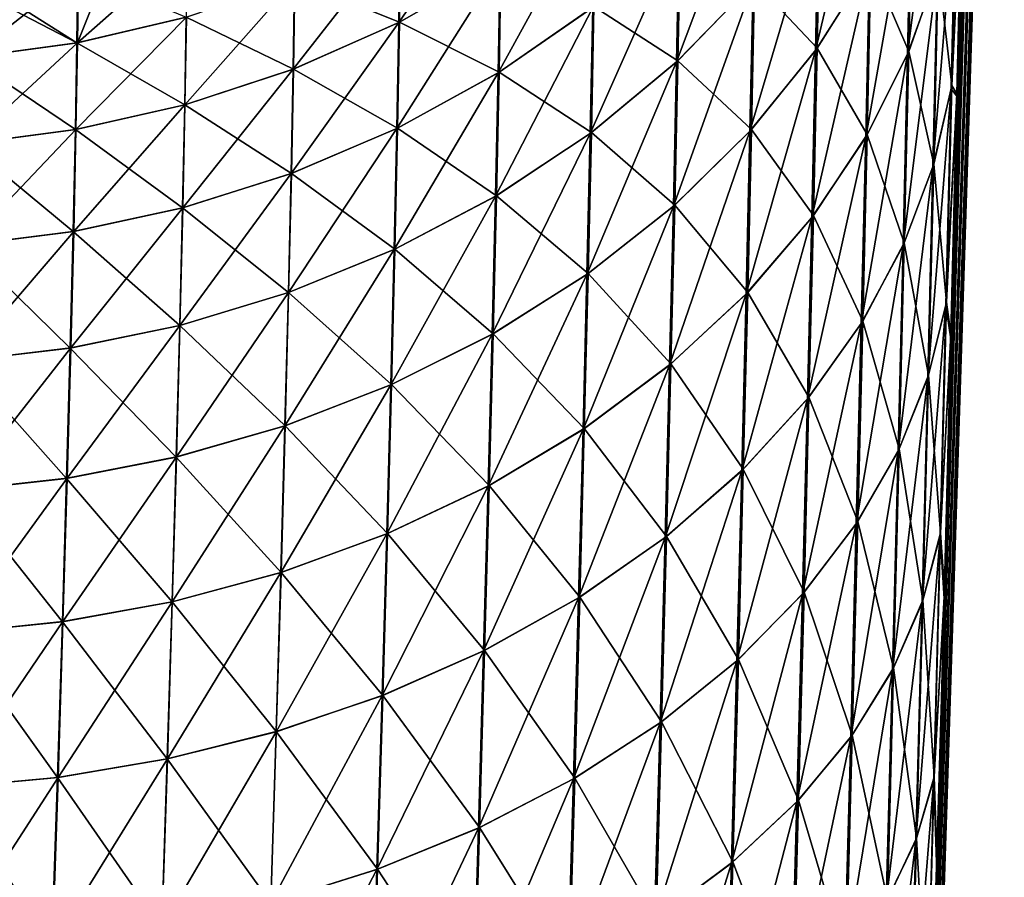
# Model space of a CAD drawing. Header units: metres. Extents: x -2 to 78, y -85 to 85.
# Tile 330 of 500: x 77.243 to 78.127, y 0.581 to 1.351. Entities that reach past the tile are written whole.
import ezdxf

# ---------------------------------------------------------------- set-up
doc = ezdxf.new("R2010")
doc.units = ezdxf.units.M
doc.layers.add('solid_20004802', color=7, linetype='CONTINUOUS')

msp = doc.modelspace()

# ---------------------------------------------------------------- linework, layer by layer
at = {"layer": 'solid_20004802'}
for points in [[(78.126999, 2.864043, 5.618552), (78.084358, 1.282412, 5.126316), (78.078987, 1.063998, 4.922374)], [(78.126999, 2.627277, 4.428249), (78.126999, 2.864043, 5.618552), (78.078987, 1.063998, 4.922374)], [(78.126999, 2.864043, 5.618552), (78.089081, 1.485008, 5.345385), (78.084358, 1.282412, 5.126316)], [(78.001221, -1.585683, 3.790414), (78.126999, 2.446845, 3.228114), (78.126999, 2.627277, 4.428249)], [(78.005829, -1.438157, 3.845208), (78.001221, -1.585683, 3.790414), (78.126999, 2.627277, 4.428249)], [(78.010498, -1.288786, 3.894215), (78.005829, -1.438157, 3.845208), (78.126999, 2.627277, 4.428249)], [(78.015205, -1.137979, 3.937254), (78.010498, -1.288786, 3.894215), (78.126999, 2.627277, 4.428249)], [(78.019966, -0.985556, 3.974518), (78.015205, -1.137979, 3.937254), (78.126999, 2.627277, 4.428249)], [(78.019966, -0.985556, 3.974518), (78.126999, 2.627277, 4.428249), (78.024773, -0.831529, 4.006076)], [(78.126999, 2.627277, 4.428249), (78.029549, -0.67792, 4.037544), (78.024773, -0.831529, 4.006076)], [(78.126999, 2.627277, 4.428249), (78.03418, -0.526803, 4.074754), (78.029549, -0.67792, 4.037544)], [(78.126999, 2.627277, 4.428249), (78.043076, -0.231698, 4.166257), (78.03418, -0.526803, 4.074754)], [(78.126999, 2.627277, 4.428249), (78.05143, 0.052794, 4.279364), (78.043076, -0.231698, 4.166257)], [(78.126999, 2.627277, 4.428249), (78.059204, 0.325304, 4.412702), (78.05143, 0.052794, 4.279364)], [(78.126999, 2.627277, 4.428249), (78.066391, 0.584802, 4.564781), (78.059204, 0.325304, 4.412702)], [(78.126999, 2.627277, 4.428249), (78.07299, 0.831196, 4.734927), (78.066391, 0.584802, 4.564781)], [(78.126999, 2.627277, 4.428249), (78.078987, 1.063998, 4.922374), (78.07299, 0.831196, 4.734927)], [(78.051727, 0.062802, -4.281538), (78.126999, 2.560851, -4.029165), (78.126999, 2.399292, -2.826344)], [(78.051727, 0.062802, -4.281538), (78.059509, 0.335477, -4.414568), (78.126999, 2.560851, -4.029165)], [(78.059509, 0.335477, -4.414568), (78.066666, 0.593896, -4.565636), (78.126999, 2.560851, -4.029165)], [(78.066666, 0.593896, -4.565636), (78.073212, 0.838331, -4.734132), (78.126999, 2.560851, -4.029165)], [(78.073212, 0.838331, -4.734132), (78.07914, 1.06865, -4.919443), (78.126999, 2.560851, -4.029165)], [(78.07914, 1.06865, -4.919443), (78.08445, 1.284463, -5.120985), (78.126999, 2.560851, -4.029165)], [(78.08445, 1.284463, -5.120985), (78.089119, 1.484782, -5.337807), (78.126999, 2.560851, -4.029165)], [(77.95063, -3.205308, 2.631437), (78.126999, 2.323147, 2.020812), (78.126999, 2.446845, 3.228114)], [(77.956909, -3.004349, 2.851874), (77.95063, -3.205308, 2.631437), (78.126999, 2.446845, 3.228114)], [(77.963707, -2.786703, 3.057433), (77.956909, -3.004349, 2.851874), (78.126999, 2.446845, 3.228114)], [(77.967445, -2.666961, 3.158768), (77.963707, -2.786703, 3.057433), (78.126999, 2.446845, 3.228114)], [(77.971306, -2.543528, 3.255261), (77.967445, -2.666961, 3.158768), (78.126999, 2.446845, 3.228114)], [(77.975273, -2.416439, 3.346922), (77.971306, -2.543528, 3.255261), (78.126999, 2.446845, 3.228114)], [(77.979362, -2.285543, 3.433932), (77.975273, -2.416439, 3.346922), (78.126999, 2.446845, 3.228114)], [(77.983559, -2.151231, 3.515975), (77.979362, -2.285543, 3.433932), (78.126999, 2.446845, 3.228114)], [(77.987846, -2.014025, 3.592626), (77.983559, -2.151231, 3.515975), (78.126999, 2.446845, 3.228114)], [(77.992226, -1.873737, 3.664094), (77.987846, -2.014025, 3.592626), (78.126999, 2.446845, 3.228114)], [(77.996689, -1.73081, 3.730113), (77.992226, -1.873737, 3.664094), (78.126999, 2.446845, 3.228114)], [(78.001221, -1.585683, 3.790414), (77.996689, -1.73081, 3.730113), (78.126999, 2.446845, 3.228114)], [(77.97261, -2.501655, -3.28645), (78.126999, 2.399292, -2.826344), (78.126999, 2.294573, -1.617248)], [(77.97261, -2.501655, -3.28645), (77.976593, -2.374223, -3.376035), (78.126999, 2.399292, -2.826344)], [(77.976593, -2.374223, -3.376035), (77.980675, -2.243481, -3.460669), (78.126999, 2.399292, -2.826344)], [(77.980675, -2.243481, -3.460669), (77.984856, -2.109586, -3.540214), (78.126999, 2.399292, -2.826344)], [(77.984856, -2.109586, -3.540214), (77.989128, -1.972761, -3.614617), (78.126999, 2.399292, -2.826344)], [(77.989128, -1.972761, -3.614617), (77.993469, -1.833879, -3.683366), (78.126999, 2.399292, -2.826344)], [(77.993469, -1.833879, -3.683366), (77.997871, -1.692858, -3.746582), (78.126999, 2.399292, -2.826344)], [(77.997871, -1.692858, -3.746582), (78.00235, -1.549653, -3.804357), (78.126999, 2.399292, -2.826344)], [(78.00235, -1.549653, -3.804357), (78.009689, -1.314624, -3.886072), (78.126999, 2.399292, -2.826344)], [(78.009689, -1.314624, -3.886072), (78.017181, -1.074802, -3.95344), (78.126999, 2.399292, -2.826344)], [(78.017181, -1.074802, -3.95344), (78.024765, -0.831839, -4.00601), (78.126999, 2.399292, -2.826344)], [(78.024765, -0.831839, -4.00601), (78.029625, -0.675367, -4.038087), (78.126999, 2.399292, -2.826344)], [(78.029625, -0.675367, -4.038087), (78.034332, -0.521849, -4.075811), (78.126999, 2.399292, -2.826344)], [(78.034332, -0.521849, -4.075811), (78.038902, -0.371244, -4.119126), (78.126999, 2.399292, -2.826344)], [(78.038902, -0.371244, -4.119126), (78.043327, -0.223357, -4.168105), (78.126999, 2.399292, -2.826344)], [(78.043327, -0.223357, -4.168105), (78.047607, -0.078544, -4.22237), (78.126999, 2.399292, -2.826344)], [(78.047607, -0.078544, -4.22237), (78.051727, 0.062802, -4.281538), (78.126999, 2.399292, -2.826344)], [(77.925224, -4.018747, 1.094913), (78.126999, 2.256458, 0.809023), (78.126999, 2.323147, 2.020812)], [(77.927986, -3.930174, 1.373081), (77.925224, -4.018747, 1.094913), (78.126999, 2.323147, 2.020812)], [(77.931381, -3.821622, 1.645011), (77.927986, -3.930174, 1.373081), (78.126999, 2.323147, 2.020812)], [(77.935356, -3.694299, 1.90767), (77.931381, -3.821622, 1.645011), (78.126999, 2.323147, 2.020812)], [(77.939873, -3.549699, 2.158728), (77.935356, -3.694299, 1.90767), (78.126999, 2.323147, 2.020812)], [(77.944901, -3.388882, 2.396677), (77.939873, -3.549699, 2.158728), (78.126999, 2.323147, 2.020812)], [(77.95063, -3.205308, 2.631437), (77.944901, -3.388882, 2.396677), (78.126999, 2.323147, 2.020812)], [(77.935646, -3.685004, -1.925189), (78.126999, 2.294573, -1.617248), (78.126999, 2.246927, -0.404562)], [(77.935646, -3.685004, -1.925189), (77.938011, -3.609392, -2.060034), (78.126999, 2.294573, -1.617248)], [(77.938011, -3.609392, -2.060034), (77.940521, -3.528868, -2.191541), (78.126999, 2.294573, -1.617248)], [(77.940521, -3.528868, -2.191541), (77.943192, -3.443468, -2.319665), (78.126999, 2.294573, -1.617248)], [(77.943192, -3.443468, -2.319665), (77.94873, -3.266072, -2.557742), (78.126999, 2.294573, -1.617248)], [(77.94873, -3.266072, -2.557742), (77.954819, -3.071139, -2.782057), (78.126999, 2.294573, -1.617248)], [(77.954819, -3.071139, -2.782057), (77.961426, -2.859636, -2.991588), (78.126999, 2.294573, -1.617248)], [(77.961426, -2.859636, -2.991588), (77.965034, -2.744311, -3.0943), (78.126999, 2.294573, -1.617248)], [(77.965034, -2.744311, -3.0943), (77.968758, -2.624995, -3.192568), (78.126999, 2.294573, -1.617248)], [(77.968758, -2.624995, -3.192568), (77.97261, -2.501655, -3.28645), (78.126999, 2.294573, -1.617248)], [(77.92054, -4.168725), (77.920624, -4.165924, -0.151606), (78.126999, 2.256458, 0.809023)], [(77.920807, -4.160014, 0.265574), (77.92054, -4.168725), (78.126999, 2.256458, 0.809023)], [(77.920624, -4.165924, -0.151606), (77.920891, -4.157452, -0.303062), (78.126999, 2.256458, 0.809023)], [(77.921623, -4.134062, 0.529983), (77.920807, -4.160014, 0.265574), (78.126999, 2.256458, 0.809023)], [(77.920891, -4.157452, -0.303062), (77.921333, -4.143331, -0.454083), (78.126999, 2.256458, 0.809023)], [(77.921333, -4.143331, -0.454083), (78.126999, 2.246927, -0.404562), (78.126999, 2.256458, 0.809023)], [(77.923096, -4.086813, 0.81324), (77.921623, -4.134062, 0.529983), (78.126999, 2.256458, 0.809023)], [(77.925224, -4.018747, 1.094913), (77.923096, -4.086813, 0.81324), (78.126999, 2.256458, 0.809023)], [(77.921333, -4.143331, -0.454083), (77.921951, -4.123583, -0.604385), (78.126999, 2.246927, -0.404562)], [(77.921951, -4.123583, -0.604385), (77.922745, -4.097991, -0.756186), (78.126999, 2.246927, -0.404562)], [(77.922745, -4.097991, -0.756186), (77.923729, -4.066515, -0.907146), (78.126999, 2.246927, -0.404562)], [(77.923729, -4.066515, -0.907146), (77.924896, -4.029163, -1.05719), (78.126999, 2.246927, -0.404562)], [(77.924896, -4.029163, -1.05719), (77.926247, -3.985857, -1.206576), (78.126999, 2.246927, -0.404562)], [(77.926247, -3.985857, -1.206576), (77.927788, -3.936694, -1.354895), (78.126999, 2.246927, -0.404562)], [(77.927788, -3.936694, -1.354895), (77.929497, -3.881971, -1.501078), (78.126999, 2.246927, -0.404562)], [(77.929497, -3.881971, -1.501078), (77.931381, -3.821651, -1.645041), (78.126999, 2.246927, -0.404562)], [(77.931381, -3.821651, -1.645041), (77.933434, -3.755824, -1.78674), (78.126999, 2.246927, -0.404562)], [(77.933434, -3.755824, -1.78674), (77.935646, -3.685004, -1.925189), (78.126999, 2.246927, -0.404562)], [(78.07045, 1.557215, 5.744898), (78.043571, 1.478004, 5.801365), (78.040131, 1.319898, 5.595337)], [(78.066963, 1.394991, 5.53335), (78.07045, 1.557215, 5.744898), (78.040131, 1.319898, 5.595337)], [(78.008812, 1.539549, 6.068538), (77.960396, 1.459702, 6.117556), (77.957558, 1.323371, 5.912055)], [(78.005974, 1.399585, 5.857418), (78.008812, 1.539549, 6.068538), (77.957558, 1.323371, 5.912055)], [(77.903801, 1.502533, 6.373854), (77.835068, 1.428853, 6.412323), (77.832787, 1.313001, 6.20803)], [(77.901543, 1.383755, 6.164317), (77.903801, 1.502533, 6.373854), (77.832787, 1.313001, 6.20803)], [(78.089081, 1.485008, 5.345385), (78.083473, 1.469614, 5.471925), (78.079338, 1.288949, 5.267086)], [(78.084358, 1.282412, 5.126316), (78.089081, 1.485008, 5.345385), (78.079338, 1.288949, 5.267086)], [(77.675476, 1.482751, 6.892681), (77.584755, 1.429494, 6.911394), (77.583565, 1.34851, 6.704341)], [(77.674339, 1.400222, 6.681709), (77.675476, 1.482751, 6.892681), (77.583565, 1.34851, 6.704341)], [(78.043571, 1.478004, 5.801365), (78.005974, 1.399585, 5.857418), (78.002563, 1.245575, 5.656875)], [(78.040131, 1.319898, 5.595337), (78.043571, 1.478004, 5.801365), (78.002563, 1.245575, 5.656875)], [(78.007248, 1.401889, -5.855768), (78.04464, 1.480631, -5.79949), (78.041199, 1.3224, -5.593269)], [(78.041199, 1.3224, -5.593269), (78.04464, 1.480631, -5.79949), (78.067749, 1.397757, -5.531071)], [(78.079796, 1.291758, -5.264424), (78.089119, 1.484782, -5.337807), (78.08445, 1.284463, -5.120985)], [(78.079796, 1.291758, -5.264424), (78.083931, 1.472597, -5.469472), (78.089119, 1.484782, -5.337807)], [(78.083473, 1.469614, 5.471925), (78.066963, 1.394991, 5.53335), (78.062904, 1.218761, 5.333679)], [(78.079338, 1.288949, 5.267086), (78.083473, 1.469614, 5.471925), (78.062904, 1.218761, 5.333679)], [(78.067749, 1.397757, -5.531071), (78.083931, 1.472597, -5.469472), (78.079796, 1.291758, -5.264424)], [(77.759262, 1.461118, 6.655175), (77.674339, 1.400222, 6.681709), (77.672569, 1.303229, 6.478275)], [(77.757538, 1.362029, 6.447335), (77.759262, 1.461118, 6.655175), (77.672569, 1.303229, 6.478275)], [(77.960396, 1.459702, 6.117556), (77.901543, 1.383755, 6.164317), (77.898705, 1.250928, 5.964166)], [(77.957558, 1.323371, 5.912055), (77.960396, 1.459702, 6.117556), (77.898705, 1.250928, 5.964166)], [(77.902885, 1.385306, -6.16336), (77.961784, 1.46173, -6.11631), (77.958961, 1.325326, -5.910652)], [(77.958961, 1.325326, -5.910652), (77.961784, 1.46173, -6.11631), (78.007248, 1.401889, -5.855768)], [(77.584755, 1.429494, 6.911394), (77.489922, 1.386247, 6.926648), (77.488686, 1.30655, 6.72282)], [(77.583565, 1.34851, 6.704341), (77.584755, 1.429494, 6.911394), (77.488686, 1.30655, 6.72282)], [(77.490112, 1.386323, -6.926621), (77.585289, 1.429775, -6.911295), (77.584106, 1.348783, -6.704222)], [(77.584106, 1.348783, -6.704222), (77.585289, 1.429775, -6.911295), (77.675186, 1.400765, -6.681472)], [(77.835068, 1.428853, 6.412323), (77.757538, 1.362029, 6.447335), (77.755219, 1.24886, 6.247819)], [(77.832787, 1.313001, 6.20803), (77.835068, 1.428853, 6.412323), (77.755219, 1.24886, 6.247819)], [(77.758636, 1.362875, -6.44689), (77.836334, 1.430068, -6.411688), (77.834045, 1.314168, -6.207307)], [(77.834045, 1.314168, -6.207307), (77.836334, 1.430068, -6.411688), (77.902885, 1.385306, -6.16336)], [(77.294983, 1.330314, 6.946575), (77.393654, 1.417552, 7.146225), (77.322594, 1.399426, 7.151098)], [(77.392754, 1.353229, 6.938362), (77.393654, 1.417552, 7.146225), (77.294983, 1.330314, 6.946575)], [(77.294983, 1.330314, 6.946575), (77.322594, 1.399426, 7.151098), (77.295967, 1.394001, 7.152556)], [(77.674339, 1.400222, 6.681709), (77.583565, 1.34851, 6.704341), (77.581749, 1.253332, 6.504681)], [(77.672569, 1.303229, 6.478275), (77.674339, 1.400222, 6.681709), (77.581749, 1.253332, 6.504681)], [(77.584106, 1.348783, -6.704222), (77.675186, 1.400765, -6.681472), (77.673416, 1.303753, -6.477999)], [(77.673416, 1.303753, -6.477999), (77.675186, 1.400765, -6.681472), (77.758636, 1.362875, -6.44689)], [(78.005974, 1.399585, 5.857418), (77.957558, 1.323371, 5.912055), (77.954155, 1.173365, 5.716865)], [(78.002563, 1.245575, 5.656875), (78.005974, 1.399585, 5.857418), (77.954155, 1.173365, 5.716865)], [(77.958961, 1.325326, -5.910652), (78.007248, 1.401889, -5.855768), (78.003845, 1.247774, -5.655051)], [(78.003845, 1.247774, -5.655051), (78.007248, 1.401889, -5.855768), (78.041199, 1.3224, -5.593269)], [(78.041199, 1.3224, -5.593269), (78.067749, 1.397757, -5.531071), (78.063698, 1.221369, -5.331201)], [(78.063698, 1.221369, -5.331201), (78.067749, 1.397757, -5.531071), (78.079796, 1.291758, -5.264424)], [(77.198166, 1.317073, 6.951432), (77.295967, 1.394001, 7.152556), (77.214195, 1.381833, 7.155828)], [(77.294983, 1.330314, 6.946575), (77.295967, 1.394001, 7.152556), (77.198166, 1.317073, 6.951432)], [(77.294434, 1.330213, -6.946611), (77.212898, 1.381694, -7.155865), (77.295425, 1.393898, -7.152584)], [(77.294434, 1.330213, -6.946611), (77.295425, 1.393898, -7.152584), (77.392578, 1.353179, -6.93838)], [(78.066963, 1.394991, 5.53335), (78.040131, 1.319898, 5.595337), (78.03614, 1.148148, 5.400887)], [(78.062904, 1.218761, 5.333679), (78.066963, 1.394991, 5.53335), (78.03614, 1.148148, 5.400887)], [(77.197243, 1.31699, -6.951463), (77.198288, 1.380238, -7.156257), (77.294434, 1.330213, -6.946611)], [(77.294434, 1.330213, -6.946611), (77.198288, 1.380238, -7.156257), (77.212898, 1.381694, -7.155865)], [(77.489922, 1.386247, 6.926648), (77.392754, 1.353229, 6.938362), (77.391479, 1.274553, 6.737044)], [(77.488686, 1.30655, 6.72282), (77.489922, 1.386247, 6.926648), (77.391479, 1.274553, 6.737044)], [(77.392578, 1.353179, -6.93838), (77.490112, 1.386323, -6.926621), (77.488884, 1.306624, -6.722787)], [(77.488884, 1.306624, -6.722787), (77.490112, 1.386323, -6.926621), (77.584106, 1.348783, -6.704222)], [(77.901543, 1.383755, 6.164317), (77.832787, 1.313001, 6.20803), (77.829926, 1.183448, 6.012896)], [(77.898705, 1.250928, 5.964166), (77.901543, 1.383755, 6.164317), (77.829926, 1.183448, 6.012896)], [(77.834045, 1.314168, -6.207307), (77.902885, 1.385306, -6.16336), (77.900055, 1.252408, -5.963099)], [(77.900055, 1.252408, -5.963099), (77.902885, 1.385306, -6.16336), (77.958961, 1.325326, -5.910652)], [(77.757538, 1.362029, 6.447335), (77.672569, 1.303229, 6.478275), (77.670197, 1.192456, 6.28299)], [(77.755219, 1.24886, 6.247819), (77.757538, 1.362029, 6.447335), (77.670197, 1.192456, 6.28299)], [(77.673416, 1.303753, -6.477999), (77.758636, 1.362875, -6.44689), (77.75631, 1.249673, -6.247314)], [(77.75631, 1.249673, -6.247314), (77.758636, 1.362875, -6.44689), (77.834045, 1.314168, -6.207307)], [(77.392754, 1.353229, 6.938362), (77.294983, 1.330314, 6.946575), (77.293663, 1.252393, 6.747059)], [(77.391479, 1.274553, 6.737044), (77.392754, 1.353229, 6.938362), (77.293663, 1.252393, 6.747059)], [(77.294434, 1.330213, -6.946611), (77.392578, 1.353179, -6.93838), (77.391304, 1.274504, -6.737066)], [(77.391304, 1.274504, -6.737066), (77.392578, 1.353179, -6.93838), (77.488884, 1.306624, -6.722787)], [(77.583565, 1.34851, 6.704341), (77.488686, 1.30655, 6.72282), (77.486816, 1.212884, 6.526256)], [(77.581749, 1.253332, 6.504681), (77.583565, 1.34851, 6.704341), (77.486816, 1.212884, 6.526256)], [(77.488884, 1.306624, -6.722787), (77.584106, 1.348783, -6.704222), (77.582291, 1.253595, -6.504541)], [(77.582291, 1.253595, -6.504541), (77.584106, 1.348783, -6.704222), (77.673416, 1.303753, -6.477999)], [(77.294983, 1.330314, 6.946575), (77.198166, 1.317073, 6.951432), (77.196808, 1.23965, 6.753036)], [(77.293663, 1.252393, 6.747059), (77.294983, 1.330314, 6.946575), (77.196808, 1.23965, 6.753036)], [(77.197243, 1.31699, -6.951463), (77.294434, 1.330213, -6.946611), (77.293114, 1.252296, -6.747103)], [(77.293114, 1.252296, -6.747103), (77.294434, 1.330213, -6.946611), (77.391304, 1.274504, -6.737066)], [(77.195869, 1.23957, -6.753076), (77.197243, 1.31699, -6.951463), (77.293114, 1.252296, -6.747103)], [(77.957558, 1.323371, 5.912055), (77.898705, 1.250928, 5.964166), (77.895317, 1.104778, 5.774063)], [(77.954155, 1.173365, 5.716865), (77.957558, 1.323371, 5.912055), (77.895317, 1.104778, 5.774063)], [(77.900055, 1.252408, -5.963099), (77.958961, 1.325326, -5.910652), (77.955574, 1.175236, -5.715308)], [(77.955574, 1.175236, -5.715308), (77.958961, 1.325326, -5.910652), (78.003845, 1.247774, -5.655051)], [(78.040131, 1.319898, 5.595337), (78.002563, 1.245575, 5.656875), (77.998604, 1.078281, 5.467615)], [(78.03614, 1.148148, 5.400887), (78.040131, 1.319898, 5.595337), (77.998604, 1.078281, 5.467615)], [(78.003845, 1.247774, -5.655051), (78.041199, 1.3224, -5.593269), (78.037209, 1.150511, -5.398635)], [(78.037209, 1.150511, -5.398635), (78.041199, 1.3224, -5.593269), (78.063698, 1.221369, -5.331201)], [(77.832787, 1.313001, 6.20803), (77.755219, 1.24886, 6.247819), (77.752312, 1.122309, 6.057256)], [(77.829926, 1.183448, 6.012896), (77.832787, 1.313001, 6.20803), (77.752312, 1.122309, 6.057256)], [(77.75631, 1.249673, -6.247314), (77.834045, 1.314168, -6.207307), (77.831184, 1.184561, -6.012091)], [(77.831184, 1.184561, -6.012091), (77.834045, 1.314168, -6.207307), (77.900055, 1.252408, -5.963099)], [(77.488686, 1.30655, 6.72282), (77.391479, 1.274553, 6.737044), (77.389549, 1.182085, 6.542883)], [(77.486816, 1.212884, 6.526256), (77.488686, 1.30655, 6.72282), (77.389549, 1.182085, 6.542883)], [(77.391304, 1.274504, -6.737066), (77.488884, 1.306624, -6.722787), (77.487007, 1.212955, -6.526218)], [(77.487007, 1.212955, -6.526218), (77.488884, 1.306624, -6.722787), (77.582291, 1.253595, -6.504541)], [(77.672569, 1.303229, 6.478275), (77.581749, 1.253332, 6.504681), (77.579315, 1.14463, 6.313013)], [(77.670197, 1.192456, 6.28299), (77.672569, 1.303229, 6.478275), (77.579315, 1.14463, 6.313013)], [(77.582291, 1.253595, -6.504541), (77.673416, 1.303753, -6.477999), (77.671043, 1.192959, -6.282676)], [(77.671043, 1.192959, -6.282676), (77.673416, 1.303753, -6.477999), (77.75631, 1.249673, -6.247314)], [(78.063698, 1.221369, -5.331201), (78.079796, 1.291758, -5.264424), (78.075104, 1.097358, -5.072332)], [(78.075104, 1.097358, -5.072332), (78.079796, 1.291758, -5.264424), (78.08445, 1.284463, -5.120985)], [(78.079338, 1.288949, 5.267086), (78.062904, 1.218761, 5.333679), (78.058304, 1.029323, 5.146633)], [(78.074646, 1.094736, 5.07519), (78.079338, 1.288949, 5.267086), (78.058304, 1.029323, 5.146633)], [(78.084358, 1.282412, 5.126316), (78.079338, 1.288949, 5.267086), (78.074646, 1.094736, 5.07519)], [(78.078987, 1.063998, 4.922374), (78.084358, 1.282412, 5.126316), (78.074646, 1.094736, 5.07519)], [(78.075104, 1.097358, -5.072332), (78.08445, 1.284463, -5.120985), (78.07914, 1.06865, -4.919443)], [(77.391479, 1.274553, 6.737044), (77.293663, 1.252393, 6.747059), (77.291687, 1.160812, 6.554613)], [(77.389549, 1.182085, 6.542883), (77.391479, 1.274553, 6.737044), (77.291687, 1.160812, 6.554613)], [(77.293114, 1.252296, -6.747103), (77.391304, 1.274504, -6.737066), (77.389374, 1.182038, -6.542909)], [(77.389374, 1.182038, -6.542909), (77.391304, 1.274504, -6.737066), (77.487007, 1.212955, -6.526218)], [(77.293663, 1.252393, 6.747059), (77.196808, 1.23965, 6.753036), (77.194786, 1.148653, 6.561645)], [(77.291687, 1.160812, 6.554613), (77.293663, 1.252393, 6.747059), (77.194786, 1.148653, 6.561645)], [(77.195869, 1.23957, -6.753076), (77.293114, 1.252296, -6.747103), (77.291138, 1.160719, -6.554666)], [(77.291138, 1.160719, -6.554666), (77.293114, 1.252296, -6.747103), (77.389374, 1.182038, -6.542909)], [(77.581749, 1.253332, 6.504681), (77.486816, 1.212884, 6.526256), (77.484322, 1.105906, 6.337551)], [(77.579315, 1.14463, 6.313013), (77.581749, 1.253332, 6.504681), (77.484322, 1.105906, 6.337551)], [(77.487007, 1.212955, -6.526218), (77.582291, 1.253595, -6.504541), (77.579857, 1.144882, -6.312854)], [(77.579857, 1.144882, -6.312854), (77.582291, 1.253595, -6.504541), (77.671043, 1.192959, -6.282676)], [(77.755219, 1.24886, 6.247819), (77.670197, 1.192456, 6.28299), (77.667229, 1.068583, 6.096468)], [(77.752312, 1.122309, 6.057256), (77.755219, 1.24886, 6.247819), (77.667229, 1.068583, 6.096468)], [(77.671043, 1.192959, -6.282676), (77.75631, 1.249673, -6.247314), (77.75341, 1.123083, -6.056693)], [(77.75341, 1.123083, -6.056693), (77.75631, 1.249673, -6.247314), (77.831184, 1.184561, -6.012091)], [(77.898705, 1.250928, 5.964166), (77.829926, 1.183448, 6.012896), (77.8265, 1.040903, 5.827569)], [(77.895317, 1.104778, 5.774063), (77.898705, 1.250928, 5.964166), (77.8265, 1.040903, 5.827569)], [(77.831184, 1.184561, -6.012091), (77.900055, 1.252408, -5.963099), (77.89666, 1.106179, -5.772892)], [(77.89666, 1.106179, -5.772892), (77.900055, 1.252408, -5.963099), (77.955574, 1.175236, -5.715308)], [(77.955574, 1.175236, -5.715308), (78.003845, 1.247774, -5.655051), (77.999893, 1.080363, -5.465624)], [(77.999893, 1.080363, -5.465624), (78.003845, 1.247774, -5.655051), (78.037209, 1.150511, -5.398635)], [(77.193832, 1.148575, -6.561692), (77.195869, 1.23957, -6.753076), (77.291138, 1.160719, -6.554666)], [(78.002563, 1.245575, 5.656875), (77.954155, 1.173365, 5.716865), (77.950211, 1.010428, 5.532668)], [(77.998604, 1.078281, 5.467615), (78.002563, 1.245575, 5.656875), (77.950211, 1.010428, 5.532668)], [(78.037209, 1.150511, -5.398635), (78.063698, 1.221369, -5.331201), (78.05909, 1.031759, -5.143968)], [(78.05909, 1.031759, -5.143968), (78.063698, 1.221369, -5.331201), (78.075104, 1.097358, -5.072332)], [(77.486816, 1.212884, 6.526256), (77.389549, 1.182085, 6.542883), (77.386993, 1.076474, 6.35647)], [(77.484322, 1.105906, 6.337551), (77.486816, 1.212884, 6.526256), (77.386993, 1.076474, 6.35647)], [(77.389374, 1.182038, -6.542909), (77.487007, 1.212955, -6.526218), (77.484512, 1.105974, -6.337508)], [(77.484512, 1.105974, -6.337508), (77.487007, 1.212955, -6.526218), (77.579857, 1.144882, -6.312854)], [(78.062904, 1.218761, 5.333679), (78.03614, 1.148148, 5.400887), (78.031601, 0.963534, 5.218745)], [(78.058304, 1.029323, 5.146633), (78.062904, 1.218761, 5.333679), (78.031601, 0.963534, 5.218745)], [(77.670197, 1.192456, 6.28299), (77.579315, 1.14463, 6.313013), (77.576286, 1.023072, 6.129942)], [(77.667229, 1.068583, 6.096468), (77.670197, 1.192456, 6.28299), (77.576286, 1.023072, 6.129942)], [(77.579857, 1.144882, -6.312854), (77.671043, 1.192959, -6.282676), (77.668083, 1.069061, -6.096118)], [(77.668083, 1.069061, -6.096118), (77.671043, 1.192959, -6.282676), (77.75341, 1.123083, -6.056693)], [(77.75341, 1.123083, -6.056693), (77.831184, 1.184561, -6.012091), (77.827766, 1.041957, -5.826684)], [(77.827766, 1.041957, -5.826684), (77.831184, 1.184561, -6.012091), (77.89666, 1.106179, -5.772892)], [(77.389549, 1.182085, 6.542883), (77.291687, 1.160812, 6.554613), (77.289063, 1.05621, 6.369827)], [(77.386993, 1.076474, 6.35647), (77.389549, 1.182085, 6.542883), (77.289063, 1.05621, 6.369827)], [(77.291138, 1.160719, -6.554666), (77.389374, 1.182038, -6.542909), (77.386818, 1.076429, -6.356499)], [(77.386818, 1.076429, -6.356499), (77.389374, 1.182038, -6.542909), (77.484512, 1.105974, -6.337508)], [(77.829926, 1.183448, 6.012896), (77.752312, 1.122309, 6.057256), (77.748848, 0.983069, 5.876275)], [(77.8265, 1.040903, 5.827569), (77.829926, 1.183448, 6.012896), (77.748848, 0.983069, 5.876275)], [(77.954155, 1.173365, 5.716865), (77.895317, 1.104778, 5.774063), (77.89138, 0.946029, 5.594676)], [(77.950211, 1.010428, 5.532668), (77.954155, 1.173365, 5.716865), (77.89138, 0.946029, 5.594676)], [(77.89666, 1.106179, -5.772892), (77.955574, 1.175236, -5.715308), (77.951645, 1.012202, -5.530963)], [(77.951645, 1.012202, -5.530963), (77.955574, 1.175236, -5.715308), (77.999893, 1.080363, -5.465624)], [(77.291687, 1.160812, 6.554613), (77.194786, 1.148653, 6.561645), (77.192116, 1.044713, 6.377848)], [(77.289063, 1.05621, 6.369827), (77.291687, 1.160812, 6.554613), (77.192116, 1.044713, 6.377848)], [(77.193832, 1.148575, -6.561692), (77.291138, 1.160719, -6.554666), (77.288513, 1.056121, -6.369887)], [(77.288513, 1.056121, -6.369887), (77.291138, 1.160719, -6.554666), (77.386818, 1.076429, -6.356499)], [(77.999893, 1.080363, -5.465624), (78.037209, 1.150511, -5.398635), (78.032677, 0.965745, -5.216317)], [(78.032677, 0.965745, -5.216317), (78.037209, 1.150511, -5.398635), (78.05909, 1.031759, -5.143968)], [(77.191139, 1.04464, -6.377903), (77.193832, 1.148575, -6.561692), (77.288513, 1.056121, -6.369887)], [(77.579315, 1.14463, 6.313013), (77.484322, 1.105906, 6.337551), (77.481224, 0.986274, 6.157302)], [(77.576286, 1.023072, 6.129942), (77.579315, 1.14463, 6.313013), (77.481224, 0.986274, 6.157302)], [(77.484512, 1.105974, -6.337508), (77.579857, 1.144882, -6.312854), (77.576828, 1.023312, -6.129765)], [(77.576828, 1.023312, -6.129765), (77.579857, 1.144882, -6.312854), (77.668083, 1.069061, -6.096118)], [(78.03614, 1.148148, 5.400887), (77.998604, 1.078281, 5.467615), (77.994118, 0.898466, 5.290346)], [(78.031601, 0.963534, 5.218745), (78.03614, 1.148148, 5.400887), (77.994118, 0.898466, 5.290346)], [(77.668083, 1.069061, -6.096118), (77.75341, 1.123083, -6.056693), (77.749939, 0.983801, -5.875657)], [(77.749939, 0.983801, -5.875657), (77.75341, 1.123083, -6.056693), (77.827766, 1.041957, -5.826684)], [(77.752312, 1.122309, 6.057256), (77.667229, 1.068583, 6.096468), (77.663704, 0.932289, 5.919327)], [(77.748848, 0.983069, 5.876275), (77.752312, 1.122309, 6.057256), (77.663704, 0.932289, 5.919327)], [(77.484322, 1.105906, 6.337551), (77.386993, 1.076474, 6.35647), (77.383827, 0.958365, 6.178397)], [(77.481224, 0.986274, 6.157302), (77.484322, 1.105906, 6.337551), (77.383827, 0.958365, 6.178397)], [(77.386818, 1.076429, -6.356499), (77.484512, 1.105974, -6.337508), (77.481415, 0.986338, -6.157254)], [(77.481415, 0.986338, -6.157254), (77.484512, 1.105974, -6.337508), (77.576828, 1.023312, -6.129765)], [(77.827766, 1.041957, -5.826684), (77.89666, 1.106179, -5.772892), (77.892723, 0.947344, -5.593406)], [(77.892723, 0.947344, -5.593406), (77.89666, 1.106179, -5.772892), (77.951645, 1.012202, -5.530963)], [(77.895317, 1.104778, 5.774063), (77.8265, 1.040903, 5.827569), (77.82254, 0.886075, 5.652695)], [(77.89138, 0.946029, 5.594676), (77.895317, 1.104778, 5.774063), (77.82254, 0.886075, 5.652695)], [(78.05909, 1.031759, -5.143968), (78.075104, 1.097358, -5.072332), (78.069862, 0.890215, -4.89397)], [(78.069862, 0.890215, -4.89397), (78.075104, 1.097358, -5.072332), (78.07914, 1.06865, -4.919443)], [(78.074646, 1.094736, 5.07519), (78.058304, 1.029323, 5.146633), (78.053169, 0.827477, 4.972967)], [(78.069412, 0.887795, 4.897011), (78.074646, 1.094736, 5.07519), (78.053169, 0.827477, 4.972967)], [(78.078987, 1.063998, 4.922374), (78.074646, 1.094736, 5.07519), (78.069412, 0.887795, 4.897011)], [(77.951645, 1.012202, -5.530963), (77.999893, 1.080363, -5.465624), (77.995415, 0.900417, -5.288195)], [(77.995415, 0.900417, -5.288195), (77.999893, 1.080363, -5.465624), (78.032677, 0.965745, -5.216317)], [(77.386993, 1.076474, 6.35647), (77.289063, 1.05621, 6.369827), (77.285828, 0.939224, 6.193291)], [(77.383827, 0.958365, 6.178397), (77.386993, 1.076474, 6.35647), (77.285828, 0.939224, 6.193291)], [(77.288513, 1.056121, -6.369887), (77.386818, 1.076429, -6.356499), (77.383652, 0.958323, -6.17843)], [(77.383652, 0.958323, -6.17843), (77.386818, 1.076429, -6.356499), (77.481415, 0.986338, -6.157254)], [(77.998604, 1.078281, 5.467615), (77.950211, 1.010428, 5.532668), (77.94574, 0.835302, 5.360153)], [(77.994118, 0.898466, 5.290346), (77.998604, 1.078281, 5.467615), (77.94574, 0.835302, 5.360153)], [(77.667229, 1.068583, 6.096468), (77.576286, 1.023072, 6.129942), (77.572685, 0.889324, 5.956076)], [(77.663704, 0.932289, 5.919327), (77.667229, 1.068583, 6.096468), (77.572685, 0.889324, 5.956076)], [(77.576828, 1.023312, -6.129765), (77.668083, 1.069061, -6.096118), (77.664551, 0.932741, -5.918942)], [(77.664551, 0.932741, -5.918942), (77.668083, 1.069061, -6.096118), (77.749939, 0.983801, -5.875657)], [(78.07299, 0.831196, 4.734927), (78.078987, 1.063998, 4.922374), (78.069412, 0.887795, 4.897011)], [(78.069862, 0.890215, -4.89397), (78.07914, 1.06865, -4.919443), (78.073212, 0.838331, -4.734132)], [(77.289063, 1.05621, 6.369827), (77.192116, 1.044713, 6.377848), (77.18882, 0.928464, 6.202236)], [(77.285828, 0.939224, 6.193291), (77.289063, 1.05621, 6.369827), (77.18882, 0.928464, 6.202236)], [(77.191139, 1.04464, -6.377903), (77.288513, 1.056121, -6.369887), (77.285278, 0.939141, -6.193358)], [(77.285278, 0.939141, -6.193358), (77.288513, 1.056121, -6.369887), (77.383652, 0.958323, -6.17843)], [(77.18782, 0.928395, -6.202299), (77.191139, 1.04464, -6.377903), (77.285278, 0.939141, -6.193358)], [(77.8265, 1.040903, 5.827569), (77.748848, 0.983069, 5.876275), (77.744835, 0.831832, 5.705509)], [(77.82254, 0.886075, 5.652695), (77.8265, 1.040903, 5.827569), (77.744835, 0.831832, 5.705509)], [(77.749939, 0.983801, -5.875657), (77.827766, 1.041957, -5.826684), (77.823807, 0.887064, -5.651736)], [(77.823807, 0.887064, -5.651736), (77.827766, 1.041957, -5.826684), (77.892723, 0.947344, -5.593406)], [(78.058304, 1.029323, 5.146633), (78.031601, 0.963534, 5.218745), (78.02655, 0.766837, 5.049641)], [(78.053169, 0.827477, 4.972967), (78.058304, 1.029323, 5.146633), (78.02655, 0.766837, 5.049641)], [(78.032677, 0.965745, -5.216317), (78.05909, 1.031759, -5.143968), (78.053955, 0.829729, -4.970125)], [(78.053955, 0.829729, -4.970125), (78.05909, 1.031759, -5.143968), (78.069862, 0.890215, -4.89397)], [(77.576286, 1.023072, 6.129942), (77.481224, 0.986274, 6.157302), (77.477547, 0.854641, 5.986108)], [(77.572685, 0.889324, 5.956076), (77.576286, 1.023072, 6.129942), (77.477547, 0.854641, 5.986108)], [(77.481415, 0.986338, -6.157254), (77.576828, 1.023312, -6.129765), (77.573227, 0.88955, -5.955882)], [(77.573227, 0.88955, -5.955882), (77.576828, 1.023312, -6.129765), (77.664551, 0.932741, -5.918942)], [(77.950211, 1.010428, 5.532668), (77.89138, 0.946029, 5.594676), (77.886925, 0.775408, 5.426673)], [(77.94574, 0.835302, 5.360153), (77.950211, 1.010428, 5.532668), (77.886925, 0.775408, 5.426673)], [(77.892723, 0.947344, -5.593406), (77.951645, 1.012202, -5.530963), (77.947189, 0.83697, -5.358305)], [(77.947189, 0.83697, -5.358305), (77.951645, 1.012202, -5.530963), (77.995415, 0.900417, -5.288195)], [(77.481224, 0.986274, 6.157302), (77.383827, 0.958365, 6.178397), (77.380074, 0.828405, 6.009258)], [(77.477547, 0.854641, 5.986108), (77.481224, 0.986274, 6.157302), (77.380074, 0.828405, 6.009258)], [(77.383652, 0.958323, -6.17843), (77.481415, 0.986338, -6.157254), (77.477737, 0.854702, -5.986055)], [(77.477737, 0.854702, -5.986055), (77.481415, 0.986338, -6.157254), (77.573227, 0.88955, -5.955882)], [(77.748848, 0.983069, 5.876275), (77.663704, 0.932289, 5.919327), (77.65963, 0.784254, 5.752187)], [(77.744835, 0.831832, 5.705509), (77.748848, 0.983069, 5.876275), (77.65963, 0.784254, 5.752187)], [(77.664551, 0.932741, -5.918942), (77.749939, 0.983801, -5.875657), (77.745934, 0.832518, -5.704838)], [(77.745934, 0.832518, -5.704838), (77.749939, 0.983801, -5.875657), (77.823807, 0.887064, -5.651736)], [(78.031601, 0.963534, 5.218745), (77.994118, 0.898466, 5.290346), (77.989113, 0.70689, 5.125779)], [(78.02655, 0.766837, 5.049641), (78.031601, 0.963534, 5.218745), (77.989113, 0.70689, 5.125779)], [(77.995415, 0.900417, -5.288195), (78.032677, 0.965745, -5.216317), (78.027626, 0.768884, -5.047048)], [(78.027626, 0.768884, -5.047048), (78.032677, 0.965745, -5.216317), (78.053955, 0.829729, -4.970125)], [(77.383827, 0.958365, 6.178397), (77.285828, 0.939224, 6.193291), (77.281998, 0.810494, 6.025597)], [(77.380074, 0.828405, 6.009258), (77.383827, 0.958365, 6.178397), (77.281998, 0.810494, 6.025597)], [(77.285278, 0.939141, -6.193358), (77.383652, 0.958323, -6.17843), (77.37989, 0.828365, -6.009294)], [(77.37989, 0.828365, -6.009294), (77.383652, 0.958323, -6.17843), (77.477737, 0.854702, -5.986055)], [(77.89138, 0.946029, 5.594676), (77.82254, 0.886075, 5.652695), (77.818054, 0.719672, 5.488929)], [(77.886925, 0.775408, 5.426673), (77.89138, 0.946029, 5.594676), (77.818054, 0.719672, 5.488929)], [(77.823807, 0.887064, -5.651736), (77.892723, 0.947344, -5.593406), (77.888268, 0.776631, -5.425311)], [(77.888268, 0.776631, -5.425311), (77.892723, 0.947344, -5.593406), (77.947189, 0.83697, -5.358305)], [(77.285828, 0.939224, 6.193291), (77.18882, 0.928464, 6.202236), (77.184914, 0.800536, 6.035402)], [(77.281998, 0.810494, 6.025597), (77.285828, 0.939224, 6.193291), (77.184914, 0.800536, 6.035402)], [(77.18782, 0.928395, -6.202299), (77.285278, 0.939141, -6.193358), (77.281448, 0.810416, -6.02567)], [(77.281448, 0.810416, -6.02567), (77.285278, 0.939141, -6.193358), (77.37989, 0.828365, -6.009294)], [(77.183899, 0.800472, -6.035472), (77.18782, 0.928395, -6.202299), (77.281448, 0.810416, -6.02567)], [(77.663704, 0.932289, 5.919327), (77.572685, 0.889324, 5.956076), (77.568535, 0.744052, 5.792023)], [(77.65963, 0.784254, 5.752187), (77.663704, 0.932289, 5.919327), (77.568535, 0.744052, 5.792023)], [(77.573227, 0.88955, -5.955882), (77.664551, 0.932741, -5.918942), (77.660477, 0.784677, -5.751769)], [(77.660477, 0.784677, -5.751769), (77.664551, 0.932741, -5.918942), (77.745934, 0.832518, -5.704838)], [(77.994118, 0.898466, 5.290346), (77.94574, 0.835302, 5.360153), (77.940765, 0.648731, 5.200012)], [(77.989113, 0.70689, 5.125779), (77.994118, 0.898466, 5.290346), (77.940765, 0.648731, 5.200012)], [(77.947189, 0.83697, -5.358305), (77.995415, 0.900417, -5.288195), (77.990417, 0.708699, -5.123476)], [(77.990417, 0.708699, -5.123476), (77.995415, 0.900417, -5.288195), (78.027626, 0.768884, -5.047048)], [(77.572685, 0.889324, 5.956076), (77.477547, 0.854641, 5.986108), (77.473305, 0.711664, 5.824571)], [(77.568535, 0.744052, 5.792023), (77.572685, 0.889324, 5.956076), (77.473305, 0.711664, 5.824571)], [(77.477737, 0.854702, -5.986055), (77.573227, 0.88955, -5.955882), (77.569077, 0.744263, -5.791812)], [(77.569077, 0.744263, -5.791812), (77.573227, 0.88955, -5.955882), (77.660477, 0.784677, -5.751769)], [(77.82254, 0.886075, 5.652695), (77.744835, 0.831832, 5.705509), (77.740303, 0.669292, 5.545595)], [(77.818054, 0.719672, 5.488929), (77.82254, 0.886075, 5.652695), (77.740303, 0.669292, 5.545595)], [(77.745934, 0.832518, -5.704838), (77.823807, 0.887064, -5.651736), (77.819321, 0.720591, -5.4879)], [(77.819321, 0.720591, -5.4879), (77.823807, 0.887064, -5.651736), (77.888268, 0.776631, -5.425311)], [(78.069412, 0.887795, 4.897011), (78.053169, 0.827477, 4.972967), (78.047531, 0.614023, 4.813432)], [(78.06366, 0.668944, 4.733321), (78.069412, 0.887795, 4.897011), (78.047531, 0.614023, 4.813432)], [(78.053955, 0.829729, -4.970125), (78.069862, 0.890215, -4.89397), (78.06411, 0.671149, -4.730112)], [(78.07299, 0.831196, 4.734927), (78.069412, 0.887795, 4.897011), (78.06366, 0.668944, 4.733321)], [(78.06411, 0.671149, -4.730112), (78.069862, 0.890215, -4.89397), (78.073212, 0.838331, -4.734132)], [(77.477547, 0.854641, 5.986108), (77.380074, 0.828405, 6.009258), (77.375748, 0.687238, 5.84965)], [(77.473305, 0.711664, 5.824571), (77.477547, 0.854641, 5.986108), (77.375748, 0.687238, 5.84965)], [(77.37989, 0.828365, -6.009294), (77.477737, 0.854702, -5.986055), (77.473503, 0.71172, -5.824513)], [(77.473503, 0.71172, -5.824513), (77.477737, 0.854702, -5.986055), (77.569077, 0.744263, -5.791812)], [(77.744835, 0.831832, 5.705509), (77.65963, 0.784254, 5.752187), (77.655029, 0.625154, 5.595671)], [(77.740303, 0.669292, 5.545595), (77.744835, 0.831832, 5.705509), (77.655029, 0.625154, 5.595671)], [(77.660477, 0.784677, -5.751769), (77.745934, 0.832518, -5.704838), (77.741402, 0.669929, -5.544876)], [(77.741402, 0.669929, -5.544876), (77.745934, 0.832518, -5.704838), (77.819321, 0.720591, -5.4879)], [(77.94574, 0.835302, 5.360153), (77.886925, 0.775408, 5.426673), (77.881966, 0.593638, 5.270728)], [(77.940765, 0.648731, 5.200012), (77.94574, 0.835302, 5.360153), (77.881966, 0.593638, 5.270728)], [(77.888268, 0.776631, -5.425311), (77.947189, 0.83697, -5.358305), (77.942223, 0.650281, -5.198029)], [(77.942223, 0.650281, -5.198029), (77.947189, 0.83697, -5.358305), (77.990417, 0.708699, -5.123476)], [(78.066391, 0.584802, 4.564781), (78.07299, 0.831196, 4.734927), (78.06366, 0.668944, 4.733321)], [(78.06411, 0.671149, -4.730112), (78.073212, 0.838331, -4.734132), (78.066666, 0.593896, -4.565636)], [(77.380074, 0.828405, 6.009258), (77.281998, 0.810494, 6.025597), (77.277588, 0.670656, 5.867338)], [(77.375748, 0.687238, 5.84965), (77.380074, 0.828405, 6.009258), (77.277588, 0.670656, 5.867338)], [(77.281448, 0.810416, -6.02567), (77.37989, 0.828365, -6.009294), (77.375572, 0.687201, -5.849689)], [(77.375572, 0.687201, -5.849689), (77.37989, 0.828365, -6.009294), (77.473503, 0.71172, -5.824513)], [(78.053169, 0.827477, 4.972967), (78.02655, 0.766837, 5.049641), (78.020996, 0.558837, 4.89431)], [(78.047531, 0.614023, 4.813432), (78.053169, 0.827477, 4.972967), (78.020996, 0.558837, 4.89431)], [(78.027626, 0.768884, -5.047048), (78.053955, 0.829729, -4.970125), (78.048317, 0.616078, -4.810428)], [(78.048317, 0.616078, -4.810428), (78.053955, 0.829729, -4.970125), (78.06411, 0.671149, -4.730112)], [(77.281998, 0.810494, 6.025597), (77.184914, 0.800536, 6.035402), (77.180428, 0.661561, 5.877938)], [(77.277588, 0.670656, 5.867338), (77.281998, 0.810494, 6.025597), (77.180428, 0.661561, 5.877938)], [(77.183899, 0.800472, -6.035472), (77.281448, 0.810416, -6.02567), (77.277039, 0.670584, -5.867417)], [(77.277039, 0.670584, -5.867417), (77.281448, 0.810416, -6.02567), (77.375572, 0.687201, -5.849689)], [(77.179398, 0.661502, -5.878015), (77.183899, 0.800472, -6.035472), (77.277039, 0.670584, -5.867417)], [(77.65963, 0.784254, 5.752187), (77.568535, 0.744052, 5.792023), (77.56385, 0.587922, 5.638397)], [(77.655029, 0.625154, 5.595671), (77.65963, 0.784254, 5.752187), (77.56385, 0.587922, 5.638397)], [(77.569077, 0.744263, -5.791812), (77.660477, 0.784677, -5.751769), (77.655876, 0.625547, -5.595223)], [(77.655876, 0.625547, -5.595223), (77.660477, 0.784677, -5.751769), (77.741402, 0.669929, -5.544876)], [(77.886925, 0.775408, 5.426673), (77.818054, 0.719672, 5.488929), (77.813072, 0.542402, 5.336927)], [(77.881966, 0.593638, 5.270728), (77.886925, 0.775408, 5.426673), (77.813072, 0.542402, 5.336927)], [(77.819321, 0.720591, -5.4879), (77.888268, 0.776631, -5.425311), (77.883308, 0.594763, -5.269279)], [(77.883308, 0.594763, -5.269279), (77.888268, 0.776631, -5.425311), (77.942223, 0.650281, -5.198029)], [(78.02655, 0.766837, 5.049641), (77.989113, 0.70689, 5.125779), (77.98362, 0.504314, 4.974629)], [(78.020996, 0.558837, 4.89431), (78.02655, 0.766837, 5.049641), (77.98362, 0.504314, 4.974629)], [(77.990417, 0.708699, -5.123476), (78.027626, 0.768884, -5.047048), (78.022072, 0.560707, -4.891563)], [(78.022072, 0.560707, -4.891563), (78.027626, 0.768884, -5.047048), (78.048317, 0.616078, -4.810428)], [(77.568535, 0.744052, 5.792023), (77.473305, 0.711664, 5.824571), (77.468529, 0.557995, 5.673295)], [(77.56385, 0.587922, 5.638397), (77.568535, 0.744052, 5.792023), (77.468529, 0.557995, 5.673295)], [(77.473503, 0.71172, -5.824513), (77.569077, 0.744263, -5.791812), (77.564392, 0.588117, -5.638171)], [(77.564392, 0.588117, -5.638171), (77.569077, 0.744263, -5.791812), (77.655876, 0.625547, -5.595223)], [(77.818054, 0.719672, 5.488929), (77.740303, 0.669292, 5.545595), (77.735268, 0.49614, 5.397174)], [(77.813072, 0.542402, 5.336927), (77.818054, 0.719672, 5.488929), (77.735268, 0.49614, 5.397174)], [(77.741402, 0.669929, -5.544876), (77.819321, 0.720591, -5.4879), (77.814339, 0.543246, -5.335833)], [(77.814339, 0.543246, -5.335833), (77.819321, 0.720591, -5.4879), (77.883308, 0.594763, -5.269279)], [(77.473305, 0.711664, 5.824571), (77.375748, 0.687238, 5.84965), (77.37088, 0.535509, 5.70017)], [(77.468529, 0.557995, 5.673295), (77.473305, 0.711664, 5.824571), (77.37088, 0.535509, 5.70017)], [(77.375572, 0.687201, -5.849689), (77.473503, 0.71172, -5.824513), (77.468727, 0.558047, -5.673233)], [(77.468727, 0.558047, -5.673233), (77.473503, 0.71172, -5.824513), (77.564392, 0.588117, -5.638171)], [(77.942223, 0.650281, -5.198029), (77.990417, 0.708699, -5.123476), (77.984932, 0.505971, -4.972182)], [(77.984932, 0.505971, -4.972182), (77.990417, 0.708699, -5.123476), (78.022072, 0.560707, -4.891563)], [(77.989113, 0.70689, 5.125779), (77.940765, 0.648731, 5.200012), (77.935303, 0.451457, 5.052941)], [(77.98362, 0.504314, 4.974629), (77.989113, 0.70689, 5.125779), (77.935303, 0.451457, 5.052941)], [(77.375748, 0.687238, 5.84965), (77.277588, 0.670656, 5.867338), (77.272629, 0.520347, 5.719109)], [(77.37088, 0.535509, 5.70017), (77.375748, 0.687238, 5.84965), (77.272629, 0.520347, 5.719109)], [(77.277039, 0.670584, -5.867417), (77.375572, 0.687201, -5.849689), (77.370697, 0.535475, -5.700212)], [(77.370697, 0.535475, -5.700212), (77.375572, 0.687201, -5.849689), (77.468727, 0.558047, -5.673233)], [(77.277588, 0.670656, 5.867338), (77.180428, 0.661561, 5.877938), (77.175377, 0.512171, 5.730436)], [(77.272629, 0.520347, 5.719109), (77.277588, 0.670656, 5.867338), (77.175377, 0.512171, 5.730436)], [(77.179398, 0.661502, -5.878015), (77.277039, 0.670584, -5.867417), (77.272079, 0.520282, -5.719193)], [(77.272079, 0.520282, -5.719193), (77.277039, 0.670584, -5.867417), (77.370697, 0.535475, -5.700212)], [(77.740303, 0.669292, 5.545595), (77.655029, 0.625154, 5.595671), (77.649918, 0.455669, 5.450406)], [(77.735268, 0.49614, 5.397174), (77.740303, 0.669292, 5.545595), (77.649918, 0.455669, 5.450406)], [(77.655876, 0.625547, -5.595223), (77.741402, 0.669929, -5.544876), (77.736366, 0.496724, -5.39641)], [(77.736366, 0.496724, -5.39641), (77.741402, 0.669929, -5.544876), (77.814339, 0.543246, -5.335833)], [(78.06366, 0.668944, 4.733321), (78.047531, 0.614023, 4.813432), (78.041397, 0.389759, 4.668786)], [(78.057411, 0.439001, 4.584897), (78.06366, 0.668944, 4.733321), (78.041397, 0.389759, 4.668786)], [(78.048317, 0.616078, -4.810428), (78.06411, 0.671149, -4.730112), (78.057846, 0.440981, -4.581532)], [(78.066391, 0.584802, 4.564781), (78.06366, 0.668944, 4.733321), (78.057411, 0.439001, 4.584897)], [(78.057846, 0.440981, -4.581532), (78.06411, 0.671149, -4.730112), (78.066666, 0.593896, -4.565636)], [(77.174332, 0.512118, -5.730519), (77.179398, 0.661502, -5.878015), (77.272079, 0.520282, -5.719193)], [(77.940765, 0.648731, 5.200012), (77.881966, 0.593638, 5.270728), (77.876526, 0.401446, 5.127518)], [(77.935303, 0.451457, 5.052941), (77.940765, 0.648731, 5.200012), (77.876526, 0.401446, 5.127518)], [(77.883308, 0.594763, -5.269279), (77.942223, 0.650281, -5.198029), (77.936775, 0.452879, -5.050828)], [(77.936775, 0.452879, -5.050828), (77.942223, 0.650281, -5.198029), (77.984932, 0.505971, -4.972182)], [(77.655029, 0.625154, 5.595671), (77.56385, 0.587922, 5.638397), (77.558655, 0.421597, 5.495814)], [(77.649918, 0.455669, 5.450406), (77.655029, 0.625154, 5.595671), (77.558655, 0.421597, 5.495814)], [(77.564392, 0.588117, -5.638171), (77.655876, 0.625547, -5.595223), (77.650772, 0.456029, -5.449931)], [(77.650772, 0.456029, -5.449931), (77.655876, 0.625547, -5.595223), (77.736366, 0.496724, -5.39641)], [(78.047531, 0.614023, 4.813432), (78.020996, 0.558837, 4.89431), (78.014961, 0.340314, 4.753489)], [(78.041397, 0.389759, 4.668786), (78.047531, 0.614023, 4.813432), (78.014961, 0.340314, 4.753489)], [(78.022072, 0.560707, -4.891563), (78.048317, 0.616078, -4.810428), (78.042183, 0.391606, -4.665632)], [(78.042183, 0.391606, -4.665632), (78.048317, 0.616078, -4.810428), (78.057846, 0.440981, -4.581532)], [(77.881966, 0.593638, 5.270728), (77.813072, 0.542402, 5.336927), (77.80761, 0.354973, 5.197347)], [(77.876526, 0.401446, 5.127518), (77.881966, 0.593638, 5.270728), (77.80761, 0.354973, 5.197347)], [(77.814339, 0.543246, -5.335833), (77.883308, 0.594763, -5.269279), (77.877869, 0.402467, -5.12599)], [(77.877869, 0.402467, -5.12599), (77.883308, 0.594763, -5.269279), (77.936775, 0.452879, -5.050828)], [(78.057846, 0.440981, -4.581532), (78.066666, 0.593896, -4.565636), (78.059509, 0.335477, -4.414568)], [(77.56385, 0.587922, 5.638397), (77.468529, 0.557995, 5.673295), (77.463242, 0.394289, 5.532886)], [(77.558655, 0.421597, 5.495814), (77.56385, 0.587922, 5.638397), (77.463242, 0.394289, 5.532886)], [(77.468727, 0.558047, -5.673233), (77.564392, 0.588117, -5.638171), (77.559196, 0.421776, -5.495574)], [(77.559196, 0.421776, -5.495574), (77.564392, 0.588117, -5.638171), (77.650772, 0.456029, -5.449931)], [(78.059204, 0.325304, 4.412702), (78.066391, 0.584802, 4.564781), (78.057411, 0.439001, 4.584897)]]:
    msp.add_3dface(points, dxfattribs=at)

doc.saveas('drawing.dxf')
